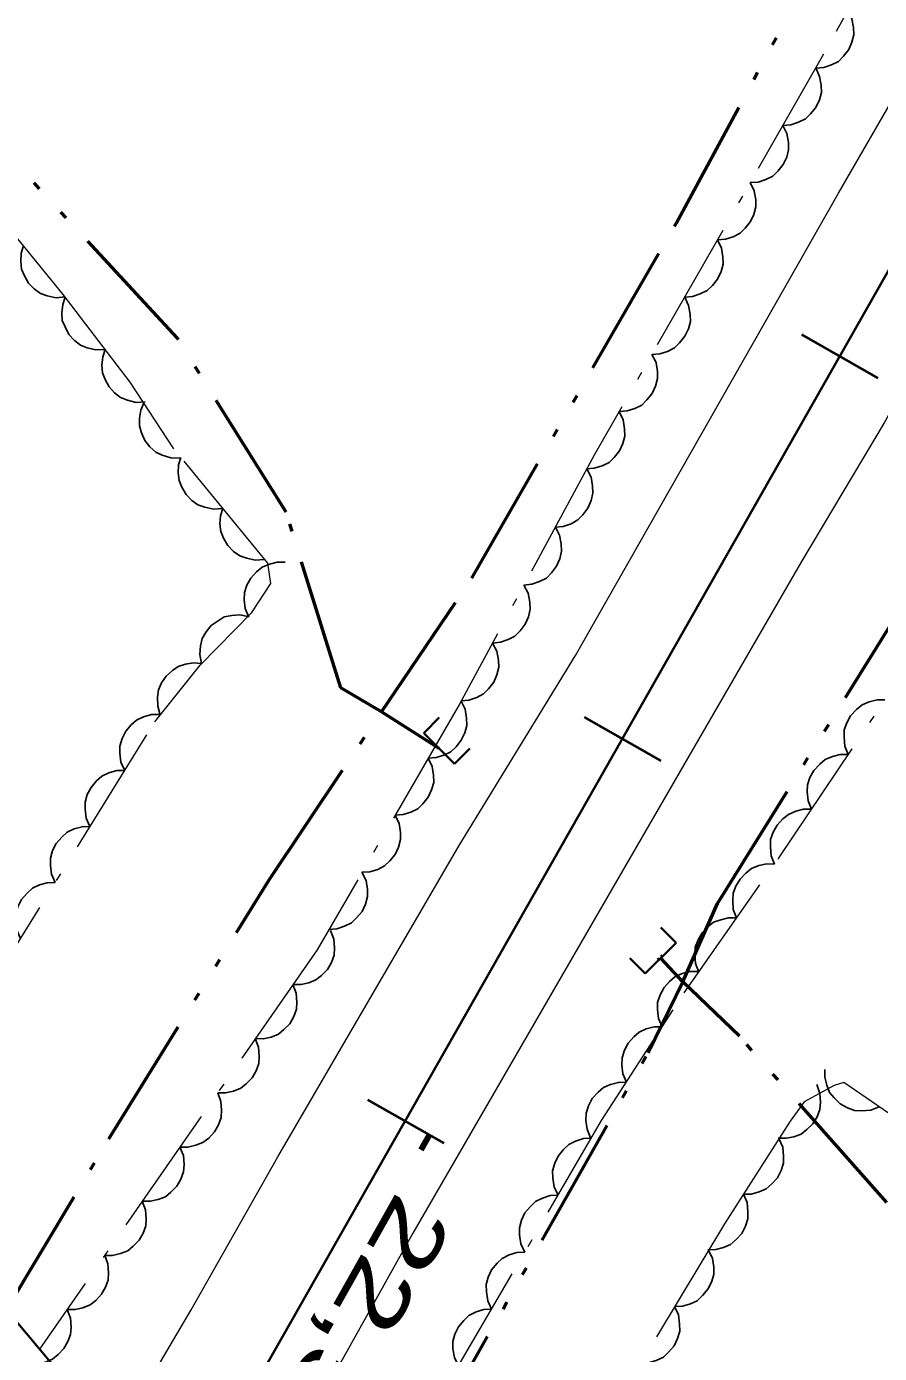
# Model space of a CAD drawing. Extents: x 386081 to 389416, y 5130568 to 5134082.
# Drawn here: x 387469.2 to 387508, y 5131366.2 to 5131426.5 of the extents above; entities that cross this region are included whole.
import ezdxf

# ---------------------------------------------------------------- set-up
doc = ezdxf.new("R2010")
doc.units = 0
doc.header["$LTSCALE"] = 1.2
doc.linetypes.add('DASH_DOUBLE_DOT', pattern=[9.2, 5, -1.2, 0.3, -1.2, 0.3, -1.2])
doc.linetypes.add('DOT_DASHED', pattern=[7.7, 5, -1.2, 0.3, -1.2])
for name, color, linetype, lineweight in [('2', 7, 'Continuous', 13), ('23', 7, 'Continuous', 40), ('26', 7, 'Continuous', 35), ('3', 7, 'Continuous', 140), ('4', 7, 'DASH_DOUBLE_DOT', 53), ('44', 7, 'Continuous', 25), ('60', 7, 'Continuous', 13)]:
    doc.layers.add(name, color=color, linetype=linetype, lineweight=lineweight)

msp = doc.modelspace()

# ---------------------------------------------------------------- linework, layer by layer
at = {"layer": '2'}
for points in [[(387554.33, 5131490.45), (387547.71, 5131478.33), (387545.6, 5131474.23), (387538.62, 5131462.73), (387531.58, 5131450.45), (387522.06, 5131432.64), (387515.22, 5131420.8), (387508.25, 5131408.48), (387504.49, 5131402.17), (387486.81, 5131371.62), (387478.26, 5131356.29)], [(387473.26, 5131362.23), (387476.74, 5131368.13), (387480.68, 5131375.09), (387488.92, 5131389.25), (387494.21, 5131397.89), (387506.17, 5131418.92), (387513.02, 5131430.76), (387519.07, 5131441.83), (387524.62, 5131451.69), (387535.67, 5131469.8), (387540.55, 5131478.3), (387543.89, 5131484.44)]]:
    msp.add_lwpolyline(points, dxfattribs=at)
at = {"layer": '23'}
for p, q in [((387504.49, 5131412.49), (387507.96, 5131410.51)), ((387494.61, 5131395.09), (387498.09, 5131393.11)), ((387484.75, 5131377.69), (387488.23, 5131375.72))]:
    msp.add_line(p, q, dxfattribs=at)
at = {"layer": '23', "lineweight": 35}
msp.add_lwpolyline([(388350.66, 5132898.63), (388202.91, 5132638.38), (388174.85, 5132589.18), (388148.16, 5132542.09), (388122.46, 5132497.01), (388036.96, 5132346.4), (388027.91, 5132330.61), (387994.29, 5132271.3), (387943.96, 5132182.8), (387915.65, 5132132.74), (387888.36, 5132084.71), (387863.09, 5132039.98), (387797.42, 5131924.62), (387647.54, 5131660.34), (387567.35, 5131519.3), (387534.84, 5131461.86), (387476.24, 5131358.73)], dxfattribs=at)
at = {"layer": '26'}
for p, q in [((387487.31, 5131394.37), (387488.01, 5131395.07)), ((387488.71, 5131392.97), (387487.31, 5131394.37)), ((387488.71, 5131392.97), (387489.41, 5131393.67)), ((387498.79, 5131384.83), (387498.09, 5131385.53)), ((387498.79, 5131384.83), (387497.39, 5131383.43)), ((387497.39, 5131383.43), (387496.69, 5131384.13)), ((387498.02, 5131384.06), (387497.95, 5131384.13)), ((387498.16, 5131384.2), (387498.02, 5131384.06)), ((387498.16, 5131384.2), (387498.09, 5131384.27))]:
    msp.add_line(p, q, dxfattribs=at)
at = {"layer": '3'}
msp.add_line((387487.57, 5131376.11), (387487.18, 5131375.41), dxfattribs=at)
at = {"layer": '4'}
for points in [[(387468.34, 5131368.13), (387472.99, 5131375.91), (387480.28, 5131387.7), (387485.39, 5131395.34), (387483.54, 5131396.43), (387481.05, 5131404.41), (387476.1, 5131412.34), (387467.71, 5131421.42), (387457.58, 5131432.71), (387447.33, 5131445.63), (387439.69, 5131455.46), (387428.91, 5131468.26), (387418.58, 5131480.12), (387410.21, 5131490.67), (387403.7, 5131499.66), (387399.9, 5131503.65), (387392.58, 5131510.4), (387382.26, 5131522.09), (387353.39, 5131556.26), (387344.01, 5131567.69), (387335.57, 5131577.2), (387325.04, 5131589.69), (387315.41, 5131601.26), (387311.54, 5131606.03)], [(387566.42, 5131303.9), (387530.96, 5131346.09), (387515.69, 5131364.76), (387501.67, 5131380.58), (387499.1, 5131383.05), (387500.67, 5131386.61), (387516.18, 5131411.59), (387529.43, 5131434.73), (387541.53, 5131455.63), (387550.92, 5131473.93), (387557.21, 5131484.48), (387558.57, 5131487.55), (387566.63, 5131502.92), (387587.82, 5131539.32), (387598.88, 5131560.51), (387607.65, 5131575.65), (387611.01, 5131580.38)], [(387488.01, 5131393.67), (387485.39, 5131395.34), (387489.5, 5131401.41), (387498.79, 5131417.55), (387509.24, 5131436.9), (387520.8, 5131458.66), (387531.58, 5131477.82), (387535.46, 5131485.28)], [(387481.81, 5131352.09), (387497.52, 5131379.83), (387499.1, 5131383.05), (387498.09, 5131384.13)]]:
    msp.add_lwpolyline(points, dxfattribs=at)
at = {"layer": '44', "linetype": 'DOT_DASHED', "lineweight": 13}
for points in [[(387481.39, 5131352.59), (387484.57, 5131357.83), (387488.31, 5131364.59), (387495.4, 5131376.74), (387499.15, 5131382.55), (387503.45, 5131388.67), (387511.99, 5131401.38), (387514.82, 5131406.22), (387518.46, 5131411.73), (387523.79, 5131420.42), (387527.76, 5131427.49), (387531.98, 5131434.2), (387538.22, 5131444.71), (387539.39, 5131447.34), (387542.94, 5131454.25), (387546.26, 5131461.5), (387549.98, 5131468.65), (387553.52, 5131474.74), (387559.03, 5131483.59), (387572.94, 5131505.25)], [(387538.04, 5131490.97), (387535.31, 5131484.12), (387534.55, 5131482.88), (387529.56, 5131470.75), (387526.39, 5131464.01), (387523.38, 5131458.4), (387518.04, 5131447.67), (387511.56, 5131435.65), (387508.97, 5131431.54), (387505.5, 5131425.25), (387495.07, 5131407.01), (387488.94, 5131395.69), (387482.46, 5131384.51), (387469.83, 5131366.34)], [(387462.78, 5131374.74), (387466.69, 5131381.34), (387475.08, 5131394.88), (387477.14, 5131397.46), (387479.49, 5131399.86), (387480.36, 5131401.17), (387480.22, 5131402.09), (387475.95, 5131407.3), (387473.96, 5131410.33), (387470.91, 5131414.32), (387463.97, 5131422.83), (387461.74, 5131424.88), (387459, 5131427.84), (387451.33, 5131436.84), (387446.58, 5131442.61), (387441.18, 5131449.59), (387439.43, 5131452.37), (387434.54, 5131459.49), (387432.31, 5131461.84), (387429.03, 5131464.75), (387421.76, 5131471.66), (387418.56, 5131475.09), (387414.84, 5131479.72)], [(387544.8, 5131331.71), (387530.97, 5131347.91), (387527.54, 5131352.46), (387515.18, 5131369.38), (387510.24, 5131375.53), (387508.7, 5131376.91), (387506.42, 5131378.48), (387505.98, 5131378.34), (387504.62, 5131377.59), (387503.98, 5131376.71), (387500.99, 5131372.05), (387495.39, 5131362.74), (387492.48, 5131357.23), (387486.87, 5131346.05)]]:
    msp.add_lwpolyline(points, dxfattribs=at)
at = {"layer": '44'}
for points in [[(387506.6, 5131427.24), (387506.79, 5131426.86), (387506.86, 5131426.46), (387506.87, 5131426.13), (387506.79, 5131425.79), (387506.64, 5131425.46), (387506.4, 5131425.16), (387506.17, 5131424.92), (387505.86, 5131424.76), (387505.51, 5131424.64), (387505.15, 5131424.61)], [(387505.14, 5131424.62), (387505.32, 5131424.24), (387505.39, 5131423.84), (387505.4, 5131423.51), (387505.31, 5131423.17), (387505.15, 5131422.83), (387504.91, 5131422.54), (387504.67, 5131422.31), (387504.36, 5131422.15), (387504.01, 5131422.04), (387503.65, 5131422.01)], [(387503.65, 5131422.01), (387503.83, 5131421.64), (387503.9, 5131421.23), (387503.91, 5131420.9), (387503.82, 5131420.56), (387503.66, 5131420.23), (387503.42, 5131419.93), (387503.19, 5131419.7), (387502.87, 5131419.55), (387502.52, 5131419.43), (387502.16, 5131419.41)], [(387502.16, 5131419.41), (387502.34, 5131419.03), (387502.41, 5131418.63), (387502.42, 5131418.3), (387502.33, 5131417.96), (387502.17, 5131417.63), (387501.93, 5131417.33), (387501.7, 5131417.1), (387501.38, 5131416.94), (387501.03, 5131416.83), (387500.67, 5131416.8)], [(387471, 5131414.21), (387470.59, 5131414.17), (387470.19, 5131414.25), (387469.88, 5131414.36), (387469.59, 5131414.57), (387469.34, 5131414.83), (387469.15, 5131415.17), (387469.02, 5131415.47), (387468.98, 5131415.82), (387469, 5131416.19), (387469.11, 5131416.53)], [(387500.67, 5131416.8), (387500.85, 5131416.43), (387500.92, 5131416.03), (387500.93, 5131415.7), (387500.84, 5131415.36), (387500.68, 5131415.02), (387500.44, 5131414.72), (387500.21, 5131414.5), (387499.89, 5131414.34), (387499.54, 5131414.23), (387499.18, 5131414.2)], [(387472.82, 5131411.82), (387472.4, 5131411.8), (387472.01, 5131411.89), (387471.7, 5131412.01), (387471.42, 5131412.23), (387471.17, 5131412.5), (387471, 5131412.84), (387470.87, 5131413.14), (387470.85, 5131413.49), (387470.89, 5131413.86), (387471, 5131414.2)], [(387499.18, 5131414.2), (387499.36, 5131413.82), (387499.43, 5131413.42), (387499.44, 5131413.09), (387499.35, 5131412.75), (387499.19, 5131412.42), (387498.95, 5131412.12), (387498.72, 5131411.89), (387498.4, 5131411.73), (387498.05, 5131411.62), (387497.69, 5131411.59)], [(387474.64, 5131409.44), (387474.23, 5131409.41), (387473.83, 5131409.51), (387473.52, 5131409.63), (387473.24, 5131409.84), (387473, 5131410.12), (387472.82, 5131410.45), (387472.7, 5131410.76), (387472.67, 5131411.11), (387472.71, 5131411.48), (387472.82, 5131411.82)], [(387497.69, 5131411.59), (387497.88, 5131411.22), (387497.94, 5131410.82), (387497.95, 5131410.49), (387497.86, 5131410.15), (387497.7, 5131409.81), (387497.46, 5131409.52), (387497.23, 5131409.29), (387496.91, 5131409.13), (387496.56, 5131409.02), (387496.2, 5131408.99)], [(387476.22, 5131406.88), (387475.81, 5131406.89), (387475.42, 5131407.01), (387475.12, 5131407.15), (387474.86, 5131407.39), (387474.63, 5131407.68), (387474.48, 5131408.03), (387474.38, 5131408.34), (387474.38, 5131408.69), (387474.44, 5131409.06), (387474.58, 5131409.39)], [(387496.2, 5131408.99), (387496.39, 5131408.61), (387496.45, 5131408.21), (387496.46, 5131407.88), (387496.37, 5131407.54), (387496.22, 5131407.21), (387495.97, 5131406.91), (387495.74, 5131406.68), (387495.43, 5131406.52), (387495.07, 5131406.41), (387494.71, 5131406.39)], [(387478.17, 5131404.59), (387477.75, 5131404.55), (387477.35, 5131404.64), (387477.04, 5131404.75), (387476.76, 5131404.95), (387476.5, 5131405.22), (387476.31, 5131405.55), (387476.18, 5131405.85), (387476.14, 5131406.2), (387476.16, 5131406.57), (387476.27, 5131406.91)], [(387494.73, 5131406.38), (387494.92, 5131406.01), (387494.99, 5131405.61), (387495.01, 5131405.28), (387494.93, 5131404.94), (387494.78, 5131404.6), (387494.55, 5131404.29), (387494.32, 5131404.06), (387494.01, 5131403.89), (387493.66, 5131403.77), (387493.3, 5131403.74)], [(387480.07, 5131402.27), (387479.65, 5131402.23), (387479.26, 5131402.32), (387478.94, 5131402.43), (387478.66, 5131402.63), (387478.4, 5131402.9), (387478.21, 5131403.23), (387478.08, 5131403.53), (387478.04, 5131403.88), (387478.07, 5131404.25), (387478.17, 5131404.59)], [(387493.3, 5131403.74), (387493.49, 5131403.37), (387493.57, 5131402.97), (387493.58, 5131402.64), (387493.5, 5131402.3), (387493.35, 5131401.96), (387493.12, 5131401.66), (387492.89, 5131401.42), (387492.58, 5131401.26), (387492.23, 5131401.14), (387491.87, 5131401.1)], [(387479.35, 5131399.64), (387479.19, 5131400.03), (387479.15, 5131400.43), (387479.16, 5131400.76), (387479.27, 5131401.1), (387479.45, 5131401.42), (387479.71, 5131401.7), (387479.96, 5131401.91), (387480.29, 5131402.05), (387480.65, 5131402.14), (387481.01, 5131402.14)], [(387491.87, 5131401.1), (387492.06, 5131400.73), (387492.14, 5131400.33), (387492.15, 5131400), (387492.07, 5131399.66), (387491.92, 5131399.32), (387491.69, 5131399.02), (387491.46, 5131398.78), (387491.15, 5131398.62), (387490.8, 5131398.5), (387490.44, 5131398.46)], [(387477.21, 5131397.53), (387477.13, 5131397.94), (387477.16, 5131398.34), (387477.24, 5131398.67), (387477.41, 5131398.97), (387477.65, 5131399.26), (387477.96, 5131399.48), (387478.24, 5131399.65), (387478.58, 5131399.72), (387478.95, 5131399.74), (387479.31, 5131399.67)], [(387490.44, 5131398.46), (387490.63, 5131398.09), (387490.71, 5131397.69), (387490.73, 5131397.36), (387490.64, 5131397.02), (387490.5, 5131396.68), (387490.26, 5131396.38), (387490.03, 5131396.15), (387489.72, 5131395.98), (387489.37, 5131395.86), (387489.01, 5131395.83)], [(387475.33, 5131395.19), (387475.21, 5131395.59), (387475.2, 5131396), (387475.24, 5131396.33), (387475.39, 5131396.65), (387475.59, 5131396.96), (387475.88, 5131397.21), (387476.14, 5131397.4), (387476.48, 5131397.51), (387476.84, 5131397.57), (387477.2, 5131397.54)], [(387489.02, 5131395.82), (387489.2, 5131395.45), (387489.26, 5131395.05), (387489.27, 5131394.71), (387489.18, 5131394.38), (387489.02, 5131394.04), (387488.78, 5131393.75), (387488.54, 5131393.52), (387488.23, 5131393.36), (387487.87, 5131393.25), (387487.51, 5131393.23)], [(387506.62, 5131393.39), (387506.46, 5131393.77), (387506.43, 5131394.18), (387506.44, 5131394.51), (387506.56, 5131394.84), (387506.73, 5131395.16), (387507, 5131395.44), (387507.25, 5131395.65), (387507.57, 5131395.79), (387507.93, 5131395.88), (387508.29, 5131395.88)], [(387473.71, 5131392.67), (387473.54, 5131393.05), (387473.49, 5131393.45), (387473.49, 5131393.78), (387473.59, 5131394.12), (387473.76, 5131394.45), (387474.01, 5131394.74), (387474.25, 5131394.96), (387474.57, 5131395.11), (387474.93, 5131395.21), (387475.29, 5131395.22)], [(387487.51, 5131393.23), (387487.69, 5131392.85), (387487.76, 5131392.45), (387487.77, 5131392.12), (387487.67, 5131391.78), (387487.52, 5131391.45), (387487.27, 5131391.15), (387487.04, 5131390.92), (387486.72, 5131390.77), (387486.37, 5131390.66), (387486.01, 5131390.63)], [(387504.95, 5131390.9), (387504.79, 5131391.28), (387504.75, 5131391.69), (387504.77, 5131392.02), (387504.88, 5131392.35), (387505.06, 5131392.67), (387505.33, 5131392.95), (387505.57, 5131393.16), (387505.9, 5131393.3), (387506.26, 5131393.39), (387506.62, 5131393.39)], [(387472.13, 5131390.12), (387471.96, 5131390.5), (387471.91, 5131390.9), (387471.91, 5131391.23), (387472.01, 5131391.57), (387472.18, 5131391.9), (387472.43, 5131392.19), (387472.67, 5131392.41), (387472.99, 5131392.56), (387473.35, 5131392.66), (387473.71, 5131392.67)], [(387486.01, 5131390.63), (387486.19, 5131390.26), (387486.25, 5131389.85), (387486.26, 5131389.52), (387486.17, 5131389.18), (387486.01, 5131388.85), (387485.77, 5131388.56), (387485.53, 5131388.33), (387485.22, 5131388.17), (387484.86, 5131388.06), (387484.5, 5131388.04)], [(387503.27, 5131388.41), (387503.12, 5131388.79), (387503.08, 5131389.2), (387503.09, 5131389.53), (387503.21, 5131389.86), (387503.39, 5131390.18), (387503.65, 5131390.46), (387503.9, 5131390.67), (387504.23, 5131390.81), (387504.59, 5131390.9), (387504.95, 5131390.9)], [(387470.55, 5131387.57), (387470.38, 5131387.95), (387470.33, 5131388.35), (387470.33, 5131388.68), (387470.43, 5131389.02), (387470.6, 5131389.35), (387470.85, 5131389.64), (387471.09, 5131389.86), (387471.41, 5131390.01), (387471.77, 5131390.11), (387472.13, 5131390.12)], [(387501.54, 5131385.96), (387501.39, 5131386.35), (387501.37, 5131386.75), (387501.39, 5131387.08), (387501.51, 5131387.41), (387501.7, 5131387.73), (387501.96, 5131388), (387502.22, 5131388.21), (387502.55, 5131388.34), (387502.91, 5131388.42), (387503.27, 5131388.41)], [(387468.97, 5131385.02), (387468.8, 5131385.4), (387468.75, 5131385.8), (387468.75, 5131386.13), (387468.85, 5131386.47), (387469.02, 5131386.8), (387469.27, 5131387.09), (387469.51, 5131387.31), (387469.83, 5131387.46), (387470.19, 5131387.55), (387470.55, 5131387.57)], [(387484.5, 5131388.04), (387484.69, 5131387.66), (387484.75, 5131387.26), (387484.76, 5131386.93), (387484.66, 5131386.59), (387484.51, 5131386.25), (387484.26, 5131385.96), (387484.03, 5131385.73), (387483.71, 5131385.58), (387483.36, 5131385.47), (387483, 5131385.44)], [(387499.82, 5131383.5), (387499.67, 5131383.89), (387499.64, 5131384.3), (387499.66, 5131384.63), (387499.79, 5131384.96), (387499.97, 5131385.28), (387500.24, 5131385.55), (387500.49, 5131385.76), (387500.82, 5131385.88), (387501.18, 5131385.96), (387501.54, 5131385.96)], [(387483.07, 5131385.39), (387483.22, 5131385), (387483.25, 5131384.6), (387483.23, 5131384.27), (387483.11, 5131383.94), (387482.93, 5131383.62), (387482.66, 5131383.34), (387482.41, 5131383.14), (387482.08, 5131383.01), (387481.72, 5131382.93), (387481.36, 5131382.93)], [(387498.15, 5131381.01), (387497.99, 5131381.39), (387497.95, 5131381.79), (387497.95, 5131382.12), (387498.06, 5131382.46), (387498.24, 5131382.79), (387498.49, 5131383.07), (387498.74, 5131383.28), (387499.06, 5131383.43), (387499.42, 5131383.52), (387499.78, 5131383.53)], [(387481.36, 5131382.93), (387481.51, 5131382.54), (387481.54, 5131382.13), (387481.52, 5131381.81), (387481.4, 5131381.47), (387481.22, 5131381.15), (387480.95, 5131380.88), (387480.7, 5131380.67), (387480.37, 5131380.54), (387480.01, 5131380.46), (387479.65, 5131380.47)], [(387496.53, 5131378.49), (387496.36, 5131378.87), (387496.32, 5131379.27), (387496.33, 5131379.6), (387496.44, 5131379.94), (387496.61, 5131380.27), (387496.87, 5131380.55), (387497.11, 5131380.76), (387497.43, 5131380.91), (387497.79, 5131381), (387498.15, 5131381.01)], [(387479.65, 5131380.47), (387479.8, 5131380.08), (387479.83, 5131379.67), (387479.81, 5131379.34), (387479.69, 5131379.01), (387479.51, 5131378.69), (387479.24, 5131378.42), (387478.99, 5131378.21), (387478.66, 5131378.08), (387478.3, 5131378), (387477.94, 5131378)], [(387494.9, 5131375.96), (387494.74, 5131376.35), (387494.69, 5131376.75), (387494.7, 5131377.08), (387494.81, 5131377.42), (387494.98, 5131377.74), (387495.24, 5131378.03), (387495.49, 5131378.24), (387495.81, 5131378.39), (387496.17, 5131378.48), (387496.53, 5131378.49)], [(387508.03, 5131377.37), (387507.64, 5131377.22), (387507.24, 5131377.19), (387506.91, 5131377.2), (387506.58, 5131377.32), (387506.26, 5131377.5), (387505.98, 5131377.77), (387505.77, 5131378.02), (387505.64, 5131378.35), (387505.56, 5131378.71), (387505.56, 5131379.07)], [(387477.94, 5131378), (387478.09, 5131377.61), (387478.12, 5131377.21), (387478.1, 5131376.88), (387477.98, 5131376.55), (387477.79, 5131376.23), (387477.53, 5131375.95), (387477.27, 5131375.75), (387476.95, 5131375.62), (387476.58, 5131375.54), (387476.22, 5131375.54)], [(387505.19, 5131378.38), (387505.33, 5131377.98), (387505.36, 5131377.58), (387505.33, 5131377.25), (387505.2, 5131376.92), (387505.01, 5131376.6), (387504.74, 5131376.34), (387504.48, 5131376.13), (387504.15, 5131376.01), (387503.79, 5131375.94), (387503.43, 5131375.95)], [(387476.22, 5131375.54), (387476.38, 5131375.15), (387476.41, 5131374.74), (387476.39, 5131374.41), (387476.27, 5131374.08), (387476.08, 5131373.76), (387475.81, 5131373.49), (387475.56, 5131373.28), (387475.23, 5131373.15), (387474.87, 5131373.07), (387474.51, 5131373.08)], [(387493.42, 5131373.35), (387493.24, 5131373.73), (387493.18, 5131374.13), (387493.17, 5131374.46), (387493.27, 5131374.8), (387493.43, 5131375.13), (387493.67, 5131375.43), (387493.91, 5131375.65), (387494.22, 5131375.81), (387494.58, 5131375.92), (387494.94, 5131375.94)], [(387503.47, 5131375.92), (387503.64, 5131375.54), (387503.68, 5131375.13), (387503.68, 5131374.8), (387503.57, 5131374.47), (387503.4, 5131374.14), (387503.14, 5131373.86), (387502.89, 5131373.64), (387502.57, 5131373.5), (387502.21, 5131373.4), (387501.85, 5131373.39)], [(387474.51, 5131373.08), (387474.66, 5131372.69), (387474.69, 5131372.28), (387474.67, 5131371.95), (387474.55, 5131371.62), (387474.37, 5131371.3), (387474.1, 5131371.03), (387473.85, 5131370.82), (387473.52, 5131370.69), (387473.16, 5131370.61), (387472.8, 5131370.61)], [(387491.91, 5131370.76), (387491.73, 5131371.14), (387491.67, 5131371.54), (387491.66, 5131371.87), (387491.76, 5131372.21), (387491.91, 5131372.54), (387492.16, 5131372.84), (387492.39, 5131373.06), (387492.71, 5131373.22), (387493.06, 5131373.33), (387493.42, 5131373.35)], [(387501.85, 5131373.39), (387502.02, 5131373.01), (387502.06, 5131372.61), (387502.06, 5131372.28), (387501.95, 5131371.94), (387501.78, 5131371.61), (387501.52, 5131371.33), (387501.27, 5131371.11), (387500.95, 5131370.97), (387500.59, 5131370.88), (387500.23, 5131370.87)], [(387490.4, 5131368.17), (387490.22, 5131368.55), (387490.16, 5131368.95), (387490.15, 5131369.28), (387490.24, 5131369.62), (387490.4, 5131369.95), (387490.65, 5131370.25), (387490.88, 5131370.47), (387491.2, 5131370.63), (387491.55, 5131370.74), (387491.91, 5131370.76)], [(387500.27, 5131370.85), (387500.44, 5131370.47), (387500.5, 5131370.07), (387500.5, 5131369.74), (387500.4, 5131369.4), (387500.24, 5131369.07), (387499.99, 5131368.78), (387499.75, 5131368.55), (387499.44, 5131368.4), (387499.08, 5131368.3), (387498.72, 5131368.28)], [(387472.8, 5131370.61), (387472.95, 5131370.22), (387472.98, 5131369.82), (387472.96, 5131369.49), (387472.84, 5131369.16), (387472.66, 5131368.84), (387472.39, 5131368.56), (387472.14, 5131368.36), (387471.81, 5131368.23), (387471.45, 5131368.15), (387471.09, 5131368.15)], [(387498.72, 5131368.28), (387498.9, 5131367.9), (387498.95, 5131367.5), (387498.96, 5131367.17), (387498.86, 5131366.83), (387498.7, 5131366.5), (387498.45, 5131366.21), (387498.21, 5131365.98), (387497.89, 5131365.83), (387497.53, 5131365.73), (387497.17, 5131365.71)], [(387471.09, 5131368.15), (387471.24, 5131367.76), (387471.27, 5131367.35), (387471.25, 5131367.02), (387471.13, 5131366.69), (387470.94, 5131366.37), (387470.68, 5131366.1), (387470.43, 5131365.89), (387470.1, 5131365.76), (387469.74, 5131365.68), (387469.38, 5131365.69)], [(387488.89, 5131365.58), (387488.71, 5131365.96), (387488.64, 5131366.36), (387488.64, 5131366.69), (387488.73, 5131367.03), (387488.89, 5131367.36), (387489.14, 5131367.65), (387489.37, 5131367.88), (387489.69, 5131368.04), (387490.04, 5131368.15), (387490.4, 5131368.17)]]:
    msp.add_lwpolyline(points, dxfattribs=at)
at = {"layer": '60', "lineweight": 35}
msp.add_lwpolyline([(386109.63, 5132985.69), (387380.72, 5134053.36), (389052.99, 5132062.51), (387781.9, 5130994.83)], close=True, dxfattribs=at)

# ---------------------------------------------------------------- texts
at = {"layer": '3', "width": 1.4}
msp.add_text('22,5   ', height=3, rotation=240.64, dxfattribs=at).set_placement((387486.13, 5131373.62))

doc.saveas('drawing.dxf')
